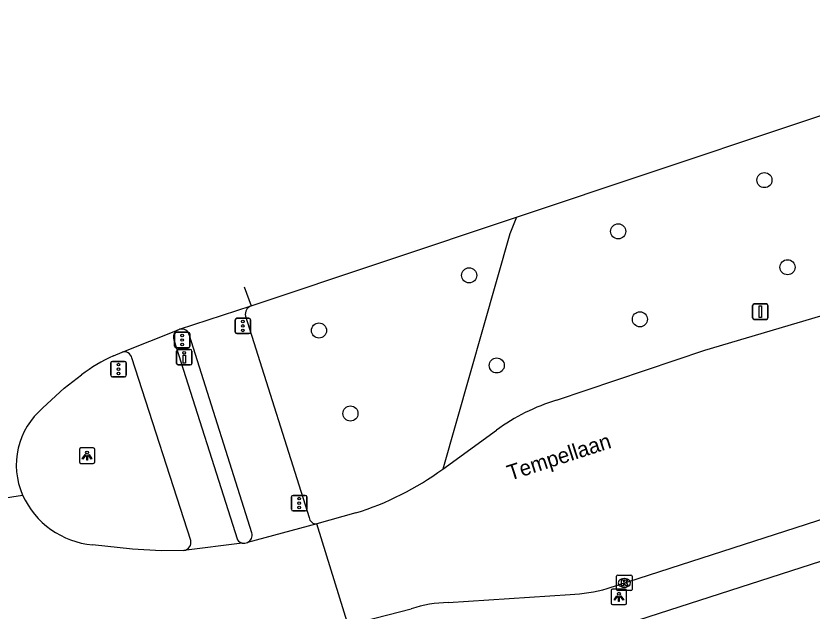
# Model space of a CAD drawing. Extents: x 160732 to 162105, y 387428 to 388479.
# Drawn here: x 161853.2 to 161904.9, y 388385.8 to 388424.4 of the extents above; entities that cross this region are included whole.
import ezdxf

# ---------------------------------------------------------------- set-up
doc = ezdxf.new("R2010")
doc.units = 0
for name, color, linetype in [('IMGEO_Berm_groen', 7, 'Continuous'), ('IMGEO_Boom', 7, 'Continuous'), ('IMGEO_Drukknoppaal', 7, 'Continuous'), ('IMGEO_Fietspad_gesloten', 7, 'Continuous'), ('IMGEO_Fietspad_open', 7, 'Continuous'), ('IMGEO_Kolk', 7, 'Continuous'), ('IMGEO_Lichtpunt', 7, 'Continuous'), ('IMGEO_Openbare_ruimte_label', 7, 'Continuous'), ('IMGEO_Rijbaan_regionaal_gesloten', 7, 'Continuous'), ('IMGEO_Verkeersbordpaal', 7, 'Continuous'), ('IMGEO_Verkeersregelinstallatiepaal', 7, 'Continuous'), ('IMGEO_Voetpad_open', 7, 'Continuous')]:
    doc.layers.add(name, color=color, linetype=linetype)

msp = doc.modelspace()

# ---------------------------------------------------------------- linework, layer by layer
at = {"layer": 'IMGEO_Berm_groen'}
msp.add_lwpolyline([(161885.681, 388411.35), (161885.25, 388410.273), (161880.893, 388395.01)], dxfattribs=at)
at = {"layer": 'IMGEO_Boom'}
for centre in [(161901.765, 388413.761), (161892.275, 388410.437), (161903.262, 388408.105), (161882.604, 388407.581), (161893.683, 388404.728), (161872.862, 388404), (161884.394, 388401.735), (161874.902, 388398.614)]:
    msp.add_circle(centre, 0.489, dxfattribs=at)
at = {"layer": 'IMGEO_Drukknoppaal'}
for p, q in [((161863.621, 388401.867), (161863.621, 388402.667)), ((161863.621, 388402.667), (161863.621, 388401.867)), ((161863.721, 388402.767), (161864.511, 388402.767)), ((161864.511, 388402.767), (161863.721, 388402.767)), ((161864.611, 388402.667), (161864.611, 388401.867)), ((161864.611, 388401.867), (161864.611, 388402.667)), ((161864.511, 388401.767), (161863.721, 388401.767)), ((161863.721, 388401.767), (161864.511, 388401.767))]:
    msp.add_line(p, q, dxfattribs=at)
msp.add_lwpolyline([(161864.191, 388402.392), (161864.191, 388401.892), (161864.041, 388401.892), (161864.041, 388402.392), (161864.191, 388402.392)], dxfattribs=at)
msp.add_circle((161864.116, 388402.557), 0.085, dxfattribs=at)
for centre, start, end in [((161863.721, 388402.667), 90, 180), ((161863.721, 388402.667), 90, 180), ((161864.511, 388402.667), 0, 90), ((161864.511, 388402.667), 360, 90), ((161863.721, 388401.867), 180, 270), ((161863.721, 388401.867), 180, 270), ((161864.511, 388401.867), 270, 0), ((161864.511, 388401.867), 270, 0)]:
    msp.add_arc(centre, 0.1, start, end, dxfattribs=at)
at = {"layer": 'IMGEO_Fietspad_gesloten'}
msp.add_lwpolyline([(161876.502, 388379.712), (161928.496, 388396.468), (161935.677, 388398.854)], dxfattribs=at)
at = {"layer": 'IMGEO_Fietspad_open'}
for points in [[(161863.439, 388403.399), (161867.565, 388390.408)], [(161864.537, 388390.381), (161860.719, 388402.224)]]:
    msp.add_lwpolyline(points, dxfattribs=at)
for centre, radius, start, end in [((161863.94, 388403.567), 0.528, 119.6941, 198.5741), ((161860.234, 388402.123), 0.495, 11.7819, 107.2553), ((161867.997, 388390.732), 0.54, 216.9315, 257.6347), ((161864.027, 388390.25), 0.527, 278.1955, 14.3838)]:
    msp.add_arc(centre, radius, start, end, dxfattribs=at)
at = {"layer": 'IMGEO_Kolk'}
for p, q in [((161892.172, 388387.196), (161892.172, 388388.048)), ((161892.247, 388388.122), (161893.099, 388388.122)), ((161892.66, 388387.902), (161892.685, 388387.902)), ((161893.173, 388388.048), (161893.173, 388387.196)), ((161892.683, 388387.342), (161892.658, 388387.342)), ((161893.099, 388387.122), (161892.247, 388387.122))]:
    msp.add_line(p, q, dxfattribs=at)
for points in [[(161892.172, 388387.196), (161892.172, 388388.048)], [(161892.247, 388388.122), (161893.099, 388388.122)], [(161892.493, 388387.822), (161892.616, 388387.822), (161892.616, 388387.671), (161892.746, 388387.822), (161892.91, 388387.822), (161892.764, 388387.671), (161892.917, 388387.422), (161892.765, 388387.422), (161892.68, 388387.586), (161892.616, 388387.519), (161892.616, 388387.422), (161892.493, 388387.422), (161892.493, 388387.822)], [(161893.173, 388388.048), (161893.173, 388387.196)], [(161893.099, 388387.122), (161892.247, 388387.122)]]:
    msp.add_lwpolyline(points, dxfattribs=at)
for centre, start, end in [((161892.249, 388388.046), 91.552, 178.448), ((161892.249, 388388.046), 91.552, 178.448), ((161893.097, 388388.046), 1.552, 88.448), ((161893.097, 388388.046), 1.552, 88.448), ((161892.249, 388387.198), 181.552, 268.448), ((161892.249, 388387.198), 181.552, 268.448), ((161893.097, 388387.198), 271.552, 358.448), ((161893.097, 388387.198), 271.552, 358.448)]:
    msp.add_arc(centre, 0.0765, start, end, dxfattribs=at)
for centre, major_axis, ratio, start_param, end_param in [((161892.659, 388387.622), (-0.387, 0.002), 0.722429, 4.712389, 7.853982), ((161892.684, 388387.622), (-0.39, 0.002), 0.717154, 1.570796, 4.712389)]:
    msp.add_ellipse(centre, major_axis=major_axis, ratio=ratio, start_param=start_param, end_param=end_param, dxfattribs=at)
at = {"layer": 'IMGEO_Lichtpunt'}
for p, q in [((161857.318, 388396.282), (161857.318, 388395.475)), ((161857.318, 388396.282), (161857.318, 388395.475)), ((161858.22, 388396.377), (161857.412, 388396.377)), ((161858.22, 388396.377), (161857.412, 388396.377)), ((161858.314, 388395.475), (161858.314, 388396.282)), ((161858.314, 388395.475), (161858.314, 388396.282)), ((161857.412, 388395.381), (161858.22, 388395.381)), ((161857.412, 388395.381), (161858.22, 388395.381)), ((161891.821, 388387.119), (161891.821, 388386.312)), ((161891.821, 388387.119), (161891.821, 388386.312)), ((161892.723, 388387.214), (161891.915, 388387.214)), ((161892.723, 388387.214), (161891.915, 388387.214)), ((161892.817, 388386.312), (161892.817, 388387.119)), ((161892.817, 388386.312), (161892.817, 388387.119)), ((161891.915, 388386.218), (161892.723, 388386.218)), ((161891.915, 388386.218), (161892.723, 388386.218))]:
    msp.add_line(p, q, dxfattribs=at)
for points in [[(161857.692, 388395.946), (161857.731, 388395.918), (161857.543, 388395.656), (161857.505, 388395.683), (161857.692, 388395.946)], [(161857.794, 388395.898), (161857.841, 388395.898), (161857.841, 388395.576), (161857.794, 388395.576), (161857.794, 388395.898)], [(161857.904, 388395.918), (161857.942, 388395.945), (161858.129, 388395.683), (161858.09, 388395.655), (161857.904, 388395.918)], [(161892.195, 388386.783), (161892.234, 388386.755), (161892.046, 388386.493), (161892.008, 388386.52), (161892.195, 388386.783)], [(161892.407, 388386.755), (161892.445, 388386.782), (161892.632, 388386.52), (161892.593, 388386.492), (161892.407, 388386.755)], [(161892.297, 388386.735), (161892.344, 388386.735), (161892.344, 388386.413), (161892.297, 388386.413), (161892.297, 388386.735)]]:
    msp.add_lwpolyline(points, dxfattribs=at)
for centre in [(161857.817, 388396.08), (161892.32, 388386.917)]:
    msp.add_circle(centre, 0.0994, dxfattribs=at)
for centre, start, end in [((161857.412, 388396.282), 90, 180), ((161857.412, 388396.282), 90, 180), ((161858.22, 388396.282), 0, 90), ((161858.22, 388396.282), 0, 90), ((161857.412, 388395.475), 180, 270), ((161857.412, 388395.475), 180, 270), ((161858.22, 388395.475), 270, 0), ((161858.22, 388395.475), 270, 360), ((161891.915, 388387.119), 90, 180), ((161891.915, 388387.119), 90, 180), ((161892.723, 388387.119), 0, 90), ((161892.723, 388387.119), 0, 90), ((161891.915, 388386.312), 180, 270), ((161891.915, 388386.312), 180, 270), ((161892.723, 388386.312), 270, 0), ((161892.723, 388386.312), 270, 360)]:
    msp.add_arc(centre, 0.0946, start, end, dxfattribs=at)
at = {"layer": 'IMGEO_Rijbaan_regionaal_gesloten'}
for points in [[(161885.681, 388411.35), (161912.34, 388420.263), (161914.523, 388421.21), (161920.521, 388424.417)], [(161888.28, 388399.486), (161897.901, 388402.72), (161929.39, 388412.059)], [(161868.466, 388405.595), (161885.681, 388411.35)], [(161868.009, 388406.842), (161868.466, 388405.595)], [(161863.815, 388404.081), (161868.466, 388405.595)], [(161860.087, 388402.596), (161863.678, 388404.026)], [(161863.678, 388404.026), (161863.815, 388404.081)], [(161859.528, 388402.366), (161860.087, 388402.596)], [(161854.951, 388398.973), (161856.32, 388400.256), (161857.448, 388401.125)], [(161891.565, 388387.264), (161933.772, 388400.896)], [(161880.893, 388395.01), (161884.374, 388397.535)], [(161835.891, 388390.543), (161853.633, 388393.316)], [(161875.242, 388392.163), (161872.729, 388391.453)], [(161872.729, 388391.453), (161868.226, 388390.249)], [(161874.78, 388384.82), (161872.729, 388391.453)], [(161864.102, 388389.729), (161862.63, 388389.712), (161860.769, 388389.81), (161858.169, 388390.095)], [(161867.881, 388390.205), (161864.102, 388389.729)], [(161881.238, 388386.351), (161889.167, 388386.876)], [(161874.78, 388384.82), (161875.73, 388385.138), (161878.847, 388385.947)]]:
    msp.add_lwpolyline(points, dxfattribs=at)
for centre, radius, start, end in [((161864.29, 388392.02), 11.389, 114.7178, 126.9257), ((161892.195, 388386.763), 13.312, 107.1027, 125.9805), ((161858.052, 388395.268), 4.831, 129.9333, 203.8364), ((161869.556, 388410.481), 19.18, 287.2447, 306.2337), ((161858.671, 388395.606), 5.534, 204.4479, 264.7952), ((161867.99, 388390.726), 0.532, 258.1979, 296.3382), ((161888.936, 388395.905), 9.032, 271.4628, 286.9189), ((161881.424, 388377.975), 8.378, 91.2692, 107.9119)]:
    msp.add_arc(centre, radius, start, end, dxfattribs=at)
at = {"layer": 'IMGEO_Verkeersbordpaal'}
for p, q in [((161900.999, 388404.824), (161900.999, 388405.624)), ((161900.999, 388405.624), (161900.999, 388404.824)), ((161901.099, 388405.724), (161901.889, 388405.724)), ((161901.889, 388405.724), (161901.099, 388405.724)), ((161901.989, 388405.624), (161901.989, 388404.824)), ((161901.989, 388404.824), (161901.989, 388405.624)), ((161901.889, 388404.724), (161901.099, 388404.724)), ((161901.099, 388404.724), (161901.889, 388404.724))]:
    msp.add_line(p, q, dxfattribs=at)
msp.add_lwpolyline([(161901.419, 388405.599), (161901.569, 388405.599), (161901.569, 388404.849), (161901.419, 388404.849), (161901.419, 388405.599)], dxfattribs=at)
for centre, start, end in [((161901.099, 388405.624), 90, 180), ((161901.099, 388405.624), 90, 180), ((161901.889, 388405.624), 0, 90), ((161901.889, 388405.624), 360, 90), ((161901.099, 388404.824), 180, 270), ((161901.099, 388404.824), 180, 270), ((161901.889, 388404.824), 270, 0), ((161901.889, 388404.824), 270, 0)]:
    msp.add_arc(centre, 0.1, start, end, dxfattribs=at)
at = {"layer": 'IMGEO_Verkeersregelinstallatiepaal'}
for p, q in [((161867.427, 388403.898), (161867.427, 388404.698)), ((161867.427, 388404.698), (161867.427, 388403.898)), ((161867.527, 388404.798), (161868.317, 388404.798)), ((161868.317, 388404.798), (161867.527, 388404.798)), ((161868.417, 388404.698), (161868.417, 388403.898)), ((161868.417, 388403.898), (161868.417, 388404.698)), ((161863.591, 388403.885), (161864.381, 388403.885)), ((161864.381, 388403.885), (161863.591, 388403.885)), ((161863.491, 388402.985), (161863.491, 388403.785)), ((161863.491, 388403.785), (161863.491, 388402.985)), ((161864.481, 388403.785), (161864.481, 388402.985)), ((161864.481, 388402.985), (161864.481, 388403.785)), ((161868.317, 388403.798), (161867.527, 388403.798)), ((161867.527, 388403.798), (161868.317, 388403.798)), ((161864.381, 388402.885), (161863.591, 388402.885)), ((161863.591, 388402.885), (161864.381, 388402.885)), ((161859.359, 388401.096), (161859.359, 388401.896)), ((161859.359, 388401.896), (161859.359, 388401.096)), ((161859.459, 388401.996), (161860.249, 388401.996)), ((161860.249, 388401.996), (161859.459, 388401.996)), ((161860.349, 388401.896), (161860.349, 388401.096)), ((161860.349, 388401.096), (161860.349, 388401.896)), ((161860.249, 388400.996), (161859.459, 388400.996)), ((161859.459, 388400.996), (161860.249, 388400.996)), ((161871.081, 388392.4), (161871.081, 388393.2)), ((161871.081, 388393.2), (161871.081, 388392.4)), ((161871.181, 388393.3), (161871.971, 388393.3)), ((161871.971, 388393.3), (161871.181, 388393.3)), ((161872.071, 388393.2), (161872.071, 388392.4)), ((161872.071, 388392.4), (161872.071, 388393.2)), ((161871.971, 388392.3), (161871.181, 388392.3)), ((161871.181, 388392.3), (161871.971, 388392.3))]:
    msp.add_line(p, q, dxfattribs=at)
for centre in [(161867.922, 388404.588), (161867.922, 388404.298), (161867.922, 388404.008), (161863.986, 388403.675), (161863.986, 388403.385), (161863.986, 388403.095), (161859.854, 388401.786), (161859.854, 388401.496), (161859.854, 388401.206), (161871.576, 388393.09), (161871.576, 388392.8), (161871.576, 388392.51)]:
    msp.add_circle(centre, 0.085, dxfattribs=at)
for centre, start, end in [((161867.527, 388404.698), 90, 180), ((161867.527, 388404.698), 90, 180), ((161868.317, 388404.698), 0, 90), ((161868.317, 388404.698), 360, 90), ((161863.591, 388403.785), 90, 180), ((161863.591, 388403.785), 90, 180), ((161864.381, 388403.785), 0, 90), ((161864.381, 388403.785), 360, 90), ((161867.527, 388403.898), 180, 270), ((161867.527, 388403.898), 180, 270), ((161868.317, 388403.898), 270, 0), ((161868.317, 388403.898), 270, 0), ((161863.591, 388402.985), 180, 270), ((161863.591, 388402.985), 180, 270), ((161864.381, 388402.985), 270, 0), ((161864.381, 388402.985), 270, 0), ((161859.459, 388401.896), 90, 180), ((161859.459, 388401.896), 90, 180), ((161860.249, 388401.896), 0, 90), ((161860.249, 388401.896), 360, 90), ((161859.459, 388401.096), 180, 270), ((161859.459, 388401.096), 180, 270), ((161860.249, 388401.096), 270, 0), ((161860.249, 388401.096), 270, 0), ((161871.181, 388393.2), 90, 180), ((161871.181, 388393.2), 90, 180), ((161871.971, 388393.2), 0, 90), ((161871.971, 388393.2), 360, 90), ((161871.181, 388392.4), 180, 270), ((161871.181, 388392.4), 180, 270), ((161871.971, 388392.4), 270, 0), ((161871.971, 388392.4), 270, 0)]:
    msp.add_arc(centre, 0.1, start, end, dxfattribs=at)
at = {"layer": 'IMGEO_Voetpad_open'}
for points in [[(161868.087, 388404.939), (161872.214, 388391.865)], [(161868.5, 388390.87), (161864.457, 388403.679)]]:
    msp.add_lwpolyline(points, dxfattribs=at)
for centre, radius, start, end in [((161868.649, 388405.052), 0.573, 108.6319, 191.3343), ((161863.94, 388403.567), 0.529, 12.2633, 103.6297), ((161872.691, 388391.933), 0.482, 188.1403, 274.5401), ((161867.989, 388390.725), 0.532, 296.5122, 15.8714)]:
    msp.add_arc(centre, radius, start, end, dxfattribs=at)

# ---------------------------------------------------------------- texts
at = {"layer": 'IMGEO_Openbare_ruimte_label'}
msp.add_text('Tempellaan', height=1, rotation=17.9456, dxfattribs=at).set_placement((161885.257, 388394.252))

doc.saveas('drawing.dxf')
